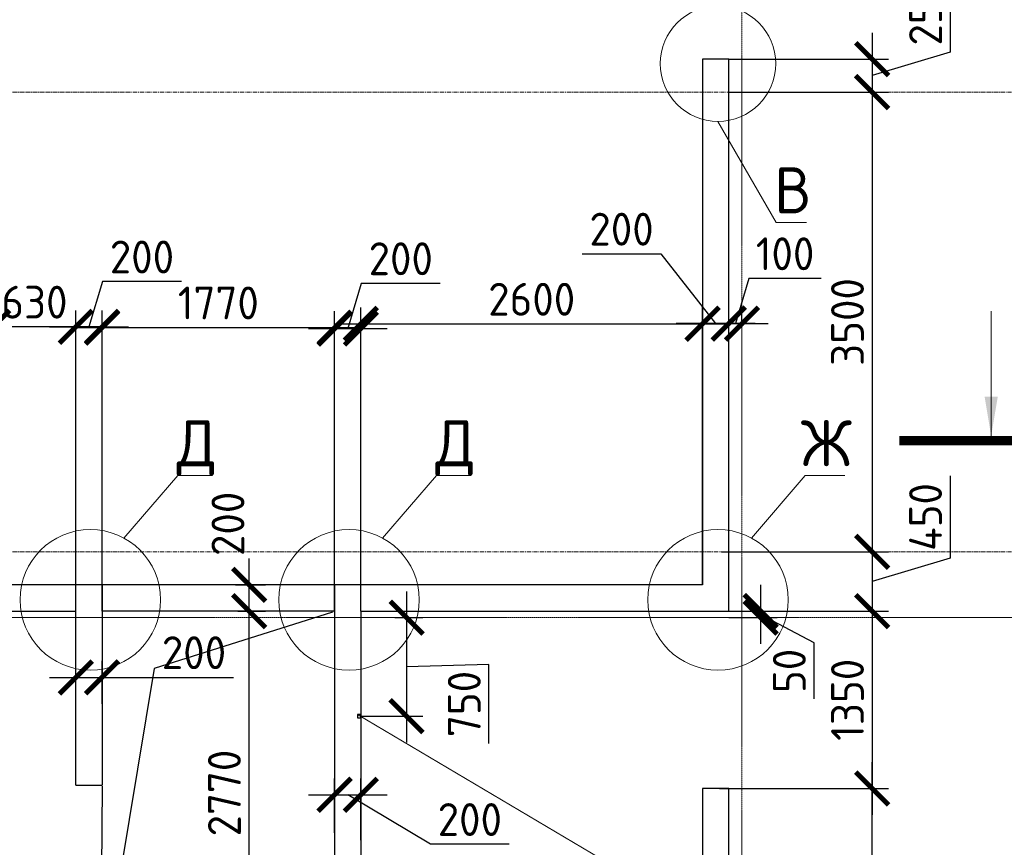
# Model space of a CAD drawing. Header units: millimetres. Extents: x 247266 to 730847, y -636031 to 10052.
# Tile 322 of 330: x 568770 to 576264, y -69479 to -63181. Entities that reach past the tile are written whole.
import ezdxf

# ---------------------------------------------------------------- set-up
doc = ezdxf.new("R2010")
doc.units = ezdxf.units.MM
doc.linetypes.add('______5', pattern=[1100, 800, -100, 100, -100])
doc.linetypes.add('осевая', pattern=[50.8, 31.75, -6.35, 6.35, -6.35])
for name, color, linetype, lineweight in [('Конструкции 0.5', 7, 'Continuous', 50), ('Надписи', 7, 'Continuous', 18), ('Оси', 7, '______5', 18), ('СТЕНЫ', 7, 'Continuous', 30), ('Узлы', 7, 'Continuous', 0)]:
    doc.layers.add(name, color=color, linetype=linetype, lineweight=lineweight)
doc.layers.add('РАЗМЕРЫ', color=7, linetype='Continuous')
doc.styles.add('GOST-2.304_Type-B', font='GOST_Common.ttf')
doc.dimstyles.new('СПДС', dxfattribs={"dimscale": 100, "dimtxt": 2.5, "dimasz": 2.5, "dimexe": 1.25, "dimexo": 0, "dimtad": 1, "dimdec": 0, "dimtxsty": 'GOST-2.304_Type-B', "dimblk": 'ARCHTICK', "dimcen": 2.5, "dimdle": 2, "dimadec": 0, "dimazin": 2, "dimtfac": 0.75, "dimtdec": 0, "dimtmove": 1, "dimatfit": 3, "dimfxl": 1, "dimtolj": 1, "dimarcsym": 1})

# ---------------------------------------------------------------- blocks, each defined once
blk = doc.blocks.new('_ArchTick')
at = {"color": 0, "linetype": 'ByBlock', "const_width": 0.15}
blk.add_lwpolyline([(-0.5, -0.5), (0.5, 0.5)], dxfattribs=at)
blk = doc.blocks.new('*D2773')
at = {"layer": 'DEFPOINTS', "color": 0, "ltscale": 100}
for p in [(573967.3, -65493.5), (573967.3, -66997.5), (574167.2, -66947.5)]:
    blk.add_point(p, dxfattribs=at)
at = {"layer": 'РАЗМЕРЫ', "color": 0, "lineweight": -2}
for p, q in [((573050.7, -64962.2), (573651.2, -64962.2)), ((573651.2, -64962.2), (574067.2, -65493.5)), ((573967.3, -66997.5), (573967.3, -65368.5)), ((574167.2, -66947.5), (574167.2, -65368.5)), ((574367.2, -65493.5), (573767.3, -65493.5))]:
    blk.add_line(p, q, dxfattribs=at)
at = {"layer": 'РАЗМЕРЫ', "color": 0, "lineweight": -2, "ltscale": 100, "xscale": 250, "yscale": 250, "zscale": 250, "rotation": 180}
blk.add_blockref('_ArchTick', (573967.3, -65493.5), dxfattribs=at)
at = {"layer": 'РАЗМЕРЫ', "color": 0, "lineweight": -2, "ltscale": 100, "xscale": 250, "yscale": 250, "zscale": 250}
blk.add_blockref('_ArchTick', (574167.2, -65493.5), dxfattribs=at)
at = {"layer": 'РАЗМЕРЫ', "color": 0, "lineweight": 0, "ltscale": 100, "insert": (573350.9, -64774.6), "char_height": 250, "attachment_point": 5, "style": 'GOST-2.304_Type-B'}
blk.add_mtext('\\A1;200', dxfattribs=at)
blk = doc.blocks.new('*D2774')
at = {"layer": 'DEFPOINTS', "color": 0, "ltscale": 100}
for p in [(569397.3, -68185.4), (569197.3, -68357.8), (569397.3, -68387.7)]:
    blk.add_point(p, dxfattribs=at)
at = {"layer": 'РАЗМЕРЫ', "color": 0, "lineweight": -2}
for p, q in [((569197.3, -68357.8), (569197.3, -68060.4)), ((569397.3, -68387.7), (569397.3, -68060.4)), ((568997.3, -68185.4), (569597.3, -68185.4)), ((569397.3, -68185.4), (570396.7, -68185.4))]:
    blk.add_line(p, q, dxfattribs=at)
at = {"layer": 'РАЗМЕРЫ', "color": 0, "lineweight": -2, "ltscale": 100, "xscale": 250, "yscale": 250, "zscale": 250, "rotation": 180}
blk.add_blockref('_ArchTick', (569197.3, -68185.4), dxfattribs=at)
at = {"layer": 'РАЗМЕРЫ', "color": 0, "lineweight": -2, "ltscale": 100, "xscale": 250, "yscale": 250, "zscale": 250}
blk.add_blockref('_ArchTick', (569397.3, -68185.4), dxfattribs=at)
at = {"layer": 'РАЗМЕРЫ', "color": 0, "lineweight": 0, "ltscale": 100, "insert": (570096.5, -67997.8), "char_height": 250, "attachment_point": 5, "style": 'GOST-2.304_Type-B'}
blk.add_mtext('\\A1;200', dxfattribs=at)
blk = doc.blocks.new('*D2775')
at = {"layer": 'DEFPOINTS', "color": 0, "ltscale": 100}
for p in [(571367.3, -69079.1), (571167.3, -69367.4), (571367.3, -69423.4)]:
    blk.add_point(p, dxfattribs=at)
at = {"layer": 'РАЗМЕРЫ', "color": 0, "lineweight": -2}
for p, q in [((571167.3, -69367.4), (571167.3, -68954.1)), ((571367.3, -69423.4), (571367.3, -68954.1)), ((570967.3, -69079.1), (571567.3, -69079.1)), ((571895.8, -69454.9), (571267.3, -69079.1)), ((572496.3, -69454.9), (571895.8, -69454.9))]:
    blk.add_line(p, q, dxfattribs=at)
at = {"layer": 'РАЗМЕРЫ', "color": 0, "lineweight": -2, "ltscale": 100, "xscale": 250, "yscale": 250, "zscale": 250, "rotation": 180}
blk.add_blockref('_ArchTick', (571167.3, -69079.1), dxfattribs=at)
at = {"layer": 'РАЗМЕРЫ', "color": 0, "lineweight": -2, "ltscale": 100, "xscale": 250, "yscale": 250, "zscale": 250}
blk.add_blockref('_ArchTick', (571367.3, -69079.1), dxfattribs=at)
at = {"layer": 'РАЗМЕРЫ', "color": 0, "lineweight": 0, "ltscale": 100, "insert": (572196.1, -69267.3), "char_height": 250, "attachment_point": 5, "style": 'GOST-2.304_Type-B'}
blk.add_mtext('\\A1;200', dxfattribs=at)
blk = doc.blocks.new('*D2791')
at = {"layer": 'DEFPOINTS', "color": 0, "ltscale": 100}
for p in [(574095.7, -69030.9), (575258.3, -69030.9), (574881.8, -70830.9)]:
    blk.add_point(p, dxfattribs=at)
at = {"layer": 'РАЗМЕРЫ', "color": 0, "lineweight": -2}
for p, q in [((575258.3, -71030.9), (575258.3, -68830.9)), ((574095.7, -69030.9), (575383.3, -69030.9)), ((574881.8, -70830.9), (575383.3, -70830.9))]:
    blk.add_line(p, q, dxfattribs=at)
at = {"layer": 'РАЗМЕРЫ', "color": 0, "lineweight": -2, "ltscale": 100, "xscale": 250, "yscale": 250, "zscale": 250}
for p, rotation in [((575258.3, -69030.9), 90), ((575258.3, -70830.9), 270)]:
    blk.add_blockref('_ArchTick', p, dxfattribs=dict(at, rotation=rotation))
at = {"layer": 'РАЗМЕРЫ', "color": 0, "lineweight": 0, "ltscale": 100, "insert": (575070.7, -69930.9), "char_height": 250, "attachment_point": 5, "rotation": 90, "style": 'GOST-2.304_Type-B'}
blk.add_mtext('\\A1;1800', dxfattribs=at)
blk = doc.blocks.new('*D2797')
at = {"layer": 'DEFPOINTS', "color": 0, "ltscale": 100}
for p in [(568009.2, -69005.4), (568201.3, -69005.4), (569197.1, -70305.9)]:
    blk.add_point(p, dxfattribs=at)
at = {"layer": 'РАЗМЕРЫ', "color": 0, "lineweight": -2}
for p, q in [((568009.2, -70505.9), (568009.2, -68805.4)), ((568201.3, -69005.4), (567884.2, -69005.4)), ((569197.1, -70305.9), (567884.2, -70305.9))]:
    blk.add_line(p, q, dxfattribs=at)
at = {"layer": 'РАЗМЕРЫ', "color": 0, "lineweight": -2, "ltscale": 100, "xscale": 250, "yscale": 250, "zscale": 250}
for p, rotation in [((568009.2, -69005.4), 90), ((568009.2, -70305.9), 270)]:
    blk.add_blockref('_ArchTick', p, dxfattribs=dict(at, rotation=rotation))
at = {"layer": 'РАЗМЕРЫ', "color": 0, "lineweight": 0, "ltscale": 100, "insert": (567821.5, -69655.7), "char_height": 250, "attachment_point": 5, "rotation": 90, "style": 'GOST-2.304_Type-B'}
blk.add_mtext('\\A1;1300', dxfattribs=at)
blk = doc.blocks.new('*D2811')
at = {"layer": 'DEFPOINTS', "color": 0, "ltscale": 100}
for p in [(570429.6, -67680.9), (570516.2, -67680.9), (570551.4, -70450.9)]:
    blk.add_point(p, dxfattribs=at)
at = {"layer": 'РАЗМЕРЫ', "color": 0, "lineweight": -2}
for p, q in [((570516.2, -70650.9), (570516.2, -67480.9)), ((570429.6, -67680.9), (570641.2, -67680.9)), ((570551.4, -70450.9), (570391.2, -70450.9))]:
    blk.add_line(p, q, dxfattribs=at)
at = {"layer": 'РАЗМЕРЫ', "color": 0, "lineweight": -2, "ltscale": 100, "xscale": 250, "yscale": 250, "zscale": 250}
for p, rotation in [((570516.2, -67680.9), 90), ((570516.2, -70450.9), 270)]:
    blk.add_blockref('_ArchTick', p, dxfattribs=dict(at, rotation=rotation))
at = {"layer": 'РАЗМЕРЫ', "color": 0, "lineweight": 0, "ltscale": 100, "insert": (570328.3, -69065.9), "char_height": 250, "attachment_point": 5, "rotation": 90, "style": 'GOST-2.304_Type-B'}
blk.add_mtext('\\A1;2770', dxfattribs=at)
blk = doc.blocks.new('*D2812')
at = {"layer": 'DEFPOINTS', "color": 0, "ltscale": 100}
for p in [(570412.1, -67480.9), (570516.2, -67480.9), (570429.6, -67680.9)]:
    blk.add_point(p, dxfattribs=at)
at = {"layer": 'РАЗМЕРЫ', "color": 0, "lineweight": -2}
for p, q in [((570516.2, -67880.9), (570516.2, -67280.9)), ((570412.1, -67480.9), (570641.2, -67480.9)), ((570429.6, -67680.9), (570641.2, -67680.9))]:
    blk.add_line(p, q, dxfattribs=at)
at = {"layer": 'РАЗМЕРЫ', "color": 0, "lineweight": -2, "ltscale": 100, "xscale": 250, "yscale": 250, "zscale": 250}
for p, rotation in [((570516.2, -67480.9), 90), ((570516.2, -67680.9), 270)]:
    blk.add_blockref('_ArchTick', p, dxfattribs=dict(at, rotation=rotation))
at = {"layer": 'РАЗМЕРЫ', "color": 0, "lineweight": 0, "ltscale": 100, "insert": (570355.2, -67017.2), "char_height": 250, "attachment_point": 5, "rotation": 90, "style": 'GOST-2.304_Type-B'}
blk.add_mtext('\\A1;200', dxfattribs=at)
blk = doc.blocks.new('*D2816')
at = {"layer": 'DEFPOINTS', "color": 0, "ltscale": 100}
for p in [(571625.1, -67730.9), (571367.1, -68480.4), (571714.5, -68480.4)]:
    blk.add_point(p, dxfattribs=at)
at = {"layer": 'РАЗМЕРЫ', "color": 0, "lineweight": -2}
for p, q in [((571714.5, -67530.9), (571714.5, -68680.4)), ((571625.1, -67730.9), (571839.5, -67730.9)), ((572341.9, -68088.3), (571714.5, -68105.6)), ((572341.9, -68687.8), (572341.9, -68088.3)), ((571367.1, -68480.4), (571839.5, -68480.4))]:
    blk.add_line(p, q, dxfattribs=at)
at = {"layer": 'РАЗМЕРЫ', "color": 0, "lineweight": -2, "ltscale": 100, "xscale": 250, "yscale": 250, "zscale": 250}
for p, rotation in [((571714.5, -67730.9), 90), ((571714.5, -68480.4), 270)]:
    blk.add_blockref('_ArchTick', p, dxfattribs=dict(at, rotation=rotation))
at = {"layer": 'РАЗМЕРЫ', "color": 0, "lineweight": 0, "ltscale": 100, "insert": (572154, -68388), "char_height": 250, "attachment_point": 5, "rotation": 90, "style": 'GOST-2.304_Type-B'}
blk.add_mtext('\\A1;750', dxfattribs=at)
blk = doc.blocks.new('*D2804')
at = {"layer": 'DEFPOINTS', "color": 0, "ltscale": 100}
for p in [(574167.1, -67680.9), (574167.1, -69030.9), (575258.3, -69030.9)]:
    blk.add_point(p, dxfattribs=at)
at = {"layer": 'РАЗМЕРЫ', "color": 0, "lineweight": -2}
for p, q in [((575258.3, -67480.9), (575258.3, -69230.9)), ((574167.1, -67680.9), (575383.3, -67680.9)), ((574167.1, -69030.9), (575383.3, -69030.9))]:
    blk.add_line(p, q, dxfattribs=at)
at = {"layer": 'РАЗМЕРЫ', "color": 0, "lineweight": -2, "ltscale": 100, "xscale": 250, "yscale": 250, "zscale": 250}
for p, rotation in [((575258.3, -67680.9), 90), ((575258.3, -69030.9), 270)]:
    blk.add_blockref('_ArchTick', p, dxfattribs=dict(at, rotation=rotation))
at = {"layer": 'РАЗМЕРЫ', "color": 0, "lineweight": 0, "ltscale": 100, "insert": (575070.7, -68355.9), "char_height": 250, "attachment_point": 5, "rotation": 90, "style": 'GOST-2.304_Type-B'}
blk.add_mtext('\\A1;1350', dxfattribs=at)
blk = doc.blocks.new('*D2819')
at = {"layer": 'DEFPOINTS', "color": 0, "ltscale": 100}
for p in [(574167.2, -63480.9), (574167.2, -63730.9), (575258.3, -63730.9)]:
    blk.add_point(p, dxfattribs=at)
at = {"layer": 'РАЗМЕРЫ', "color": 0, "lineweight": -2}
for p, q in [((575852.4, -62827.2), (575852.4, -63427.6)), ((575258.3, -63280.9), (575258.3, -63930.9)), ((575852.4, -63427.6), (575258.3, -63605.9)), ((574167.2, -63480.9), (575383.3, -63480.9)), ((574167.2, -63730.9), (575383.3, -63730.9))]:
    blk.add_line(p, q, dxfattribs=at)
at = {"layer": 'РАЗМЕРЫ', "color": 0, "lineweight": -2, "ltscale": 100, "xscale": 250, "yscale": 250, "zscale": 250}
for p, rotation in [((575258.3, -63480.9), 90), ((575258.3, -63730.9), 270)]:
    blk.add_blockref('_ArchTick', p, dxfattribs=dict(at, rotation=rotation))
at = {"layer": 'РАЗМЕРЫ', "color": 0, "lineweight": 0, "ltscale": 100, "insert": (575664.8, -63127.4), "char_height": 250, "attachment_point": 5, "rotation": 90, "style": 'GOST-2.304_Type-B'}
blk.add_mtext('\\A1;250', dxfattribs=at)
blk = doc.blocks.new('*D2805')
at = {"layer": 'DEFPOINTS', "color": 0, "ltscale": 100}
for p in [(574167.2, -63730.9), (574167.1, -67230.9), (575258.3, -67230.9)]:
    blk.add_point(p, dxfattribs=at)
at = {"layer": 'РАЗМЕРЫ', "color": 0, "lineweight": -2}
for p, q in [((575258.3, -63530.9), (575258.3, -67430.9)), ((574167.2, -63730.9), (575383.3, -63730.9)), ((574167.1, -67230.9), (575383.3, -67230.9))]:
    blk.add_line(p, q, dxfattribs=at)
at = {"layer": 'РАЗМЕРЫ', "color": 0, "lineweight": -2, "ltscale": 100, "xscale": 250, "yscale": 250, "zscale": 250}
for p, rotation in [((575258.3, -63730.9), 90), ((575258.3, -67230.9), 270)]:
    blk.add_blockref('_ArchTick', p, dxfattribs=dict(at, rotation=rotation))
at = {"layer": 'РАЗМЕРЫ', "color": 0, "lineweight": 0, "ltscale": 100, "insert": (575070.7, -65480.9), "char_height": 250, "attachment_point": 5, "rotation": 90, "style": 'GOST-2.304_Type-B'}
blk.add_mtext('\\A1;3500', dxfattribs=at)
blk = doc.blocks.new('*D2820')
at = {"layer": 'DEFPOINTS', "color": 0, "ltscale": 100}
for p in [(574112.9, -67230.9), (574112.9, -67680.9), (575258.3, -67680.9)]:
    blk.add_point(p, dxfattribs=at)
at = {"layer": 'РАЗМЕРЫ', "color": 0, "lineweight": -2}
for p, q in [((575852.4, -66652.1), (575852.4, -67277.6)), ((575258.3, -67030.9), (575258.3, -67880.9)), ((574112.9, -67230.9), (575383.3, -67230.9)), ((575852.4, -67277.6), (575258.3, -67455.9)), ((574112.9, -67680.9), (575383.3, -67680.9))]:
    blk.add_line(p, q, dxfattribs=at)
at = {"layer": 'РАЗМЕРЫ', "color": 0, "lineweight": -2, "ltscale": 100, "xscale": 250, "yscale": 250, "zscale": 250}
for p, rotation in [((575258.3, -67230.9), 90), ((575258.3, -67680.9), 270)]:
    blk.add_blockref('_ArchTick', p, dxfattribs=dict(at, rotation=rotation))
at = {"layer": 'РАЗМЕРЫ', "color": 0, "lineweight": 0, "ltscale": 100, "insert": (575664.8, -66964.9), "char_height": 250, "attachment_point": 5, "rotation": 90, "style": 'GOST-2.304_Type-B'}
blk.add_mtext('\\A1;450', dxfattribs=at)
blk = doc.blocks.new('*D2822')
at = {"layer": 'DEFPOINTS', "color": 0, "ltscale": 100}
for p in [(574167.1, -67680.9), (574167.1, -67730.9), (574409.6, -67730.9)]:
    blk.add_point(p, dxfattribs=at)
at = {"layer": 'РАЗМЕРЫ', "color": 0, "lineweight": -2}
for p, q in [((574409.6, -67480.9), (574409.6, -67930.9)), ((574167.1, -67680.9), (574534.6, -67680.9)), ((574167.1, -67730.9), (574534.6, -67730.9)), ((574815.8, -67923.6), (574409.6, -67705.9)), ((574815.8, -68348.9), (574815.8, -67923.6))]:
    blk.add_line(p, q, dxfattribs=at)
at = {"layer": 'РАЗМЕРЫ', "color": 0, "lineweight": -2, "ltscale": 100, "xscale": 250, "yscale": 250, "zscale": 250}
for p, rotation in [((574409.6, -67680.9), 270), ((574409.6, -67730.9), 90)]:
    blk.add_blockref('_ArchTick', p, dxfattribs=dict(at, rotation=rotation))
at = {"layer": 'РАЗМЕРЫ', "color": 0, "lineweight": 0, "ltscale": 100, "insert": (574628.2, -68136.3), "char_height": 250, "attachment_point": 5, "rotation": 90, "style": 'GOST-2.304_Type-B'}
blk.add_mtext('\\A1;50', dxfattribs=at)
blk = doc.blocks.new('*D2825')
at = {"layer": 'DEFPOINTS', "color": 0, "ltscale": 100}
for p in [(568567.2, -65517.8), (568567.2, -67680.9), (569197.1, -67680.9)]:
    blk.add_point(p, dxfattribs=at)
at = {"layer": 'РАЗМЕРЫ', "color": 0, "lineweight": -2}
for p, q in [((568567.2, -67680.9), (568567.2, -65392.8)), ((569197.1, -67680.9), (569197.1, -65392.8)), ((569397.1, -65517.8), (568367.2, -65517.8))]:
    blk.add_line(p, q, dxfattribs=at)
at = {"layer": 'РАЗМЕРЫ', "color": 0, "lineweight": -2, "ltscale": 100, "xscale": 250, "yscale": 250, "zscale": 250, "rotation": 180}
blk.add_blockref('_ArchTick', (568567.2, -65517.8), dxfattribs=at)
at = {"layer": 'РАЗМЕРЫ', "color": 0, "lineweight": -2, "ltscale": 100, "xscale": 250, "yscale": 250, "zscale": 250}
blk.add_blockref('_ArchTick', (569197.1, -65517.8), dxfattribs=at)
at = {"layer": 'РАЗМЕРЫ', "color": 0, "lineweight": 0, "ltscale": 100, "insert": (568882.2, -65330.1), "char_height": 250, "attachment_point": 5, "style": 'GOST-2.304_Type-B'}
blk.add_mtext('\\A1;630', dxfattribs=at)
blk = doc.blocks.new('*D2826')
at = {"layer": 'DEFPOINTS', "color": 0, "ltscale": 100}
for p in [(569397.1, -65517.8), (569197.1, -67680.9), (569397.1, -67680.9)]:
    blk.add_point(p, dxfattribs=at)
at = {"layer": 'РАЗМЕРЫ', "color": 0, "lineweight": -2}
for p, q in [((569400.3, -65173.9), (569297.1, -65517.8)), ((570000.7, -65173.9), (569400.3, -65173.9)), ((569197.1, -67680.9), (569197.1, -65392.8)), ((569397.1, -67680.9), (569397.1, -65392.8)), ((568997.1, -65517.8), (569597.1, -65517.8))]:
    blk.add_line(p, q, dxfattribs=at)
at = {"layer": 'РАЗМЕРЫ', "color": 0, "lineweight": -2, "ltscale": 100, "xscale": 250, "yscale": 250, "zscale": 250, "rotation": 180}
blk.add_blockref('_ArchTick', (569197.1, -65517.8), dxfattribs=at)
at = {"layer": 'РАЗМЕРЫ', "color": 0, "lineweight": -2, "ltscale": 100, "xscale": 250, "yscale": 250, "zscale": 250}
blk.add_blockref('_ArchTick', (569397.1, -65517.8), dxfattribs=at)
at = {"layer": 'РАЗМЕРЫ', "color": 0, "lineweight": 0, "ltscale": 100, "insert": (569700.5, -64986.3), "char_height": 250, "attachment_point": 5, "style": 'GOST-2.304_Type-B'}
blk.add_mtext('\\A1;200', dxfattribs=at)
blk = doc.blocks.new('*D2827')
at = {"layer": 'DEFPOINTS', "color": 0, "ltscale": 100}
for p in [(571167.1, -65524), (569397.1, -67480.9), (571167.1, -67480.9)]:
    blk.add_point(p, dxfattribs=at)
at = {"layer": 'РАЗМЕРЫ', "color": 0, "lineweight": -2}
for p, q in [((569397.1, -67480.9), (569397.1, -65399)), ((571167.1, -67480.9), (571167.1, -65399)), ((569197.1, -65524), (571367.1, -65524))]:
    blk.add_line(p, q, dxfattribs=at)
at = {"layer": 'РАЗМЕРЫ', "color": 0, "lineweight": -2, "ltscale": 100, "xscale": 250, "yscale": 250, "zscale": 250, "rotation": 180}
blk.add_blockref('_ArchTick', (569397.1, -65524), dxfattribs=at)
at = {"layer": 'РАЗМЕРЫ', "color": 0, "lineweight": -2, "ltscale": 100, "xscale": 250, "yscale": 250, "zscale": 250}
blk.add_blockref('_ArchTick', (571167.1, -65524), dxfattribs=at)
at = {"layer": 'РАЗМЕРЫ', "color": 0, "lineweight": 0, "ltscale": 100, "insert": (570282.1, -65336.1), "char_height": 250, "attachment_point": 5, "style": 'GOST-2.304_Type-B'}
blk.add_mtext('\\A1;1770', dxfattribs=at)
blk = doc.blocks.new('*D2828')
at = {"layer": 'DEFPOINTS', "color": 0, "ltscale": 100}
for p in [(571367.1, -65531.3), (571167.1, -67690.3), (571367.1, -67680.9)]:
    blk.add_point(p, dxfattribs=at)
at = {"layer": 'РАЗМЕРЫ', "color": 0, "lineweight": -2}
for p, q in [((571370.3, -65187.4), (571267.1, -65531.3)), ((571970.7, -65187.4), (571370.3, -65187.4)), ((571167.1, -67690.3), (571167.1, -65406.3)), ((571367.1, -67680.9), (571367.1, -65406.3)), ((570967.1, -65531.3), (571567.1, -65531.3))]:
    blk.add_line(p, q, dxfattribs=at)
at = {"layer": 'РАЗМЕРЫ', "color": 0, "lineweight": -2, "ltscale": 100, "xscale": 250, "yscale": 250, "zscale": 250, "rotation": 180}
blk.add_blockref('_ArchTick', (571167.1, -65531.3), dxfattribs=at)
at = {"layer": 'РАЗМЕРЫ', "color": 0, "lineweight": -2, "ltscale": 100, "xscale": 250, "yscale": 250, "zscale": 250}
blk.add_blockref('_ArchTick', (571367.1, -65531.3), dxfattribs=at)
at = {"layer": 'РАЗМЕРЫ', "color": 0, "lineweight": 0, "ltscale": 100, "insert": (571670.5, -64999.8), "char_height": 250, "attachment_point": 5, "style": 'GOST-2.304_Type-B'}
blk.add_mtext('\\A1;200', dxfattribs=at)
blk = doc.blocks.new('*D2829')
at = {"layer": 'DEFPOINTS', "color": 0, "ltscale": 100}
for p in [(573967.2, -65495.6), (571367.1, -67480.9), (573967.2, -67480.9)]:
    blk.add_point(p, dxfattribs=at)
at = {"layer": 'РАЗМЕРЫ', "color": 0, "lineweight": -2}
for p, q in [((571367.1, -67480.9), (571367.1, -65370.6)), ((573967.2, -67480.9), (573967.2, -65370.6)), ((571167.1, -65495.6), (574167.2, -65495.6))]:
    blk.add_line(p, q, dxfattribs=at)
at = {"layer": 'РАЗМЕРЫ', "color": 0, "lineweight": -2, "ltscale": 100, "xscale": 250, "yscale": 250, "zscale": 250, "rotation": 180}
blk.add_blockref('_ArchTick', (571367.1, -65495.6), dxfattribs=at)
at = {"layer": 'РАЗМЕРЫ', "color": 0, "lineweight": -2, "ltscale": 100, "xscale": 250, "yscale": 250, "zscale": 250}
blk.add_blockref('_ArchTick', (573967.2, -65495.6), dxfattribs=at)
at = {"layer": 'РАЗМЕРЫ', "color": 0, "lineweight": 0, "ltscale": 100, "insert": (572667.1, -65308), "char_height": 250, "attachment_point": 5, "style": 'GOST-2.304_Type-B'}
blk.add_mtext('\\A1;2600', dxfattribs=at)
blk = doc.blocks.new('*D2830')
at = {"layer": 'DEFPOINTS', "color": 0, "ltscale": 100}
for p in [(574167.2, -65495.6), (574267.2, -65493.5), (574267.2, -65495.6)]:
    blk.add_point(p, dxfattribs=at)
at = {"layer": 'РАЗМЕРЫ', "color": 0, "lineweight": -2}
for p, q in [((574320.4, -65149.6), (574217.2, -65493.5)), ((574870.8, -65149.6), (574320.4, -65149.6)), ((574167.2, -65495.6), (574167.2, -65368.5)), ((574267.2, -65495.6), (574267.2, -65368.5)), ((573967.2, -65493.5), (574467.2, -65493.5))]:
    blk.add_line(p, q, dxfattribs=at)
at = {"layer": 'РАЗМЕРЫ', "color": 0, "lineweight": -2, "ltscale": 100, "xscale": 250, "yscale": 250, "zscale": 250}
blk.add_blockref('_ArchTick', (574167.2, -65493.5), dxfattribs=at)
at = {"layer": 'РАЗМЕРЫ', "color": 0, "lineweight": -2, "ltscale": 100, "xscale": 250, "yscale": 250, "zscale": 250, "rotation": 180}
blk.add_blockref('_ArchTick', (574267.2, -65493.5), dxfattribs=at)
at = {"layer": 'РАЗМЕРЫ', "color": 0, "lineweight": 0, "ltscale": 100, "insert": (574595.6, -64962), "char_height": 250, "attachment_point": 5, "style": 'GOST-2.304_Type-B'}
blk.add_mtext('\\A1;100', dxfattribs=at)

msp = doc.modelspace()

# ---------------------------------------------------------------- linework, layer by layer
at = {"layer": 'Конструкции 0.5', "lineweight": 30}
for p, q in [((574167.19, -63480.88, 360), (573967.19, -63480.88, 360)), ((573967.19, -63480.89, 360), (573967.19, -67480.89, 360)), ((574167.1, -67680.89, 360), (574167.19, -63480.88, 360)), ((573967.25, -67480.89, 360), (567017.21, -67480.89, 360)), ((571367.1, -67680.89, 360), (574167.12, -67680.89, 360))]:
    msp.add_line(p, q, dxfattribs=at)
at = {"layer": 'Надписи', "lineweight": 15, "ltscale": 0.3}
for p, q in [((574084.7, -63954.59, -360), (574528.36, -64724.03, -360)), ((574084.7, -63954.59, -360), (574528.36, -64724.03, -360)), ((574084.7, -63954.59, -360), (574528.36, -64724.03, -360)), ((574528.36, -64724.03, -360), (574528.46, -64724.03, -360)), ((574528.57, -64723.68, -360), (574758.78, -64723.68, -360)), ((569562.58, -67124.87, 560), (569972.57, -66648.74, 560)), ((569562.58, -67124.87, 560), (569972.57, -66648.74, 560)), ((569562.58, -67124.87, 560), (569972.57, -66648.74, 560)), ((569972.57, -66648.74, 560), (569972.67, -66648.74, 560)), ((569972.8, -66648.39, 560), (570238.04, -66648.39, 560)), ((571531.41, -67124.87, 560), (571941.41, -66648.74, 560)), ((571531.41, -67124.87, 560), (571941.41, -66648.74, 560)), ((571531.41, -67124.87, 560), (571941.41, -66648.74, 560)), ((571941.41, -66648.74, 560), (571941.51, -66648.74, 560)), ((571941.63, -66648.39, 560), (572206.87, -66648.39, 560)), ((574339.74, -67124.87, 560), (574749.71, -66648.74, 560)), ((574339.74, -67124.87, 560), (574749.71, -66648.74, 560)), ((574339.74, -67124.87, 560), (574749.71, -66648.74, 560)), ((574749.71, -66648.74, 560), (574749.81, -66648.74, 560)), ((574749.95, -66648.39, 560), (575050.23, -66648.39, 560)), ((571342.1, -68467.89, 360), (576262.64, -71379.95, 360)), ((571342.1, -68467.89, 360), (576262.64, -71379.95, 360)), ((571342.1, -68467.89, 360), (576262.64, -71379.95, 360))]:
    msp.add_line(p, q, dxfattribs=at)
at = {"layer": 'Надписи'}
for centre, radius in [((574084.7, -63515.11), 439.48), ((569307.84, -67595.28, 560), 534.96), ((571276.67, -67595.28, 560), 534.96), ((574084.99, -67595.28, 560), 534.96)]:
    msp.add_circle(centre, radius, dxfattribs=at)
at = {"layer": 'Оси', "linetype": 'осевая', "lineweight": 0, "ltscale": 0.3, "transparency": 33554687}
for p, q in [((574267.21, -61464.85), (574267.21, -77786.21)), ((563844.37, -67730.89), (577624.57, -67730.89))]:
    msp.add_line(p, q, dxfattribs=at)
at = {"layer": 'Оси', "linetype": 'осевая', "lineweight": 0, "transparency": 33554687}
for p, q in [((563434.9, -63730.89), (578008.21, -63730.89)), ((563434.9, -67230.89), (578008.21, -67230.89))]:
    msp.add_line(p, q, dxfattribs=at)
at = {"layer": 'РАЗМЕРЫ'}
for p, q in [((571150.44, -67690.34, 920), (569792.66, -68116.99, 920)), ((569792.66, -68116.99, 920), (569409.88, -70446.58, 920)), ((569396.58, -69013.46, 920), (569389.19, -70317.52, 920))]:
    msp.add_line(p, q, dxfattribs=at)
at = {"layer": 'СТЕНЫ', "linetype": 'Continuous', "transparency": 33554687}
for p, q in [((569397.1, -67480.89, 360), (569397.1, -69005.42, 360)), ((571167.1, -67480.89, 360), (571167.1, -74430.89, 360)), ((574167.24, -67680.89, 360), (574167.24, -67480.89, 360)), ((567017.1, -67680.89, 360), (569197.1, -67680.89, 360)), ((569197.1, -69005.42, 360), (569197.1, -67680.89, 360)), ((571167.1, -67680.89, 360), (569397.1, -67680.89, 360)), ((571367.1, -67680.89, 360), (571367.1, -73330.89, 360)), ((574167.1, -67680.89, 360), (574167.1, -67680.89, 360)), ((573967.1, -69030.89, 360), (573967.1, -73330.89, 360)), ((574167.1, -75130.89, 360), (574167.1, -69030.89, 920))]:
    msp.add_line(p, q, dxfattribs=at)
for points, elevation in [([(571367.1, -68492.89), (571367.1, -68467.89), (571342.1, -68467.89), (571342.1, -68492.89), (571367.1, -68492.89)], 360), ([(569197.1, -69005.42), (569397.1, -69005.42)], 560), ([(574167.24, -69030.89), (573967.1, -69030.89)], 360)]:
    msp.add_lwpolyline(points, dxfattribs=dict(at, elevation=elevation))
at = {"layer": 'Узлы', "linetype": 'Continuous', "lineweight": 0}
msp.add_line((576164.32, -66348.59, 560), (576164.32, -65398.59, 560), dxfattribs=at)
at = {"layer": 'Узлы', "linetype": 'Continuous', "lineweight": 0, "const_width": 70, "elevation": 560}
msp.add_lwpolyline([(576464.32, -66383.59), (575464.32, -66383.59)], dxfattribs=at)
at = {"layer": 'Узлы', "linetype": 'Continuous', "lineweight": 0}
msp.add_solid([(576164.32, -66348.59, 560), (576114.04, -66048.14, 560), (576214.6, -66048.14, 560)], dxfattribs=at)

# ---------------------------------------------------------------- texts
at = {"layer": 'Надписи', "ltscale": 0.3, "char_height": 350, "attachment_point": 2, "style": 'GOST-2.304_Type-B'}
for s, insert in [('В', (574653.57, -64303.68, -360)), ('Д', (570115.3, -66228.39, 560)), ('Ж', (574909.95, -66228.39, 560))]:
    msp.add_mtext(s, dxfattribs=dict(at, insert=insert))
at = {"layer": 'Надписи', "ltscale": 0.3, "insert": (572084.13, -66228.39, 560), "char_height": 350, "width": 241.9944, "attachment_point": 2, "style": 'GOST-2.304_Type-B'}
msp.add_mtext('Д', dxfattribs=at)

# ---------------------------------------------------------------- dimensions: what is measured, and where the dimension line sits
at = {"layer": 'РАЗМЕРЫ', "lineweight": 0}
for base, p1, p2, picture, middle in [((575258.32, -63730.89, 920), (574167.19, -63480.88, 360), (574167.19, -63730.89, 360), '*D2819', (575664.82, -63365.15, 920)), ((575258.32, -67230.89, 920), (574167.19, -63730.89, 920), (574167.11, -67230.89, 360), '*D2805', (575070.7, -65480.89, 920)), ((575258.32, -67680.89, 920), (574112.95, -67230.89), (574112.95, -67680.89, 360), '*D2820', (575664.82, -67215.15, 920)), ((570516.2, -67680.89, 560), (570551.39, -70450.89, 360), (570429.57, -67680.89, 360), '*D2811', (570328.33, -69065.89, 560)), ((575258.32, -69030.89, 920), (574167.1, -67680.89, 920), (574167.1, -69030.89, 920), '*D2804', (575070.7, -68355.89, 920)), ((568009.16, -69005.42, 360), (569197.1, -70305.89, 560), (568201.26, -69005.42, 360), '*D2797', (567821.53, -69655.65, 360)), ((575258.32, -69030.89, 560), (574881.82, -70830.89), (574095.66, -69030.89, 360), '*D2791', (575070.7, -69930.89, 560))]:
    dim = msp.add_linear_dim(base=base, p1=p1, p2=p2, angle=90, dimstyle='СПДС', dxfattribs=at)
    dim.commit()
    dim.dimension.update_dxf_attribs({"geometry": picture, "text_midpoint": middle})
dim = msp.add_linear_dim(base=(573967.25, -65493.47, 560), p1=(574167.24, -66947.5, 360), p2=(573967.25, -66997.5, 560), dimstyle='СПДС', dxfattribs=at)
dim.commit()
dim.dimension.update_dxf_attribs({"geometry": '*D2773', "text_midpoint": (573588.65, -64962.22, 560), "dimtype": 160})
for base, p1, p2, picture, middle in [((569397.1, -65517.77, 920), (569197.1, -67680.89, 920), (569397.1, -67680.89, 360), '*D2826', (569462.76, -64986.27, 920)), ((574267.21, -65493.47, 920), (574167.19, -65495.6, 920), (574267.21, -65495.6), '*D2830', (574382.86, -64961.97, 920)), ((571367.1, -65531.31, 920), (571167.1, -67690.34, 360), (571367.1, -67680.89, 360), '*D2828', (571432.76, -64999.81, 920)), ((568567.21, -65517.77, 920), (569197.1, -67680.89, 360), (568567.21, -67680.89), '*D2825', (568882.15, -65330.15, 920)), ((571167.1, -65524, 920), (569397.1, -67480.89, 920), (571167.1, -67480.89, 360), '*D2827', (570282.1, -65336.13, 920)), ((573967.19, -65495.6, 920), (571367.1, -67480.89, 920), (573967.19, -67480.89, 360), '*D2829', (572667.15, -65307.97, 920))]:
    dim = msp.add_linear_dim(base=base, p1=p1, p2=p2, dimstyle='СПДС', dxfattribs=at)
    dim.commit()
    dim.dimension.update_dxf_attribs({"geometry": picture, "text_midpoint": middle})
for base, p1, p2, picture, middle in [((570516.2, -67480.89, 560), (570429.57, -67680.89, 360), (570412.14, -67480.89, 360), '*D2812', (570542.86, -67017.15, 560)), ((574409.59, -67730.89, 920), (574167.1, -67680.89, 920), (574167.1, -67730.89), '*D2822', (574815.84, -67986.15, 920)), ((571714.50118608, -68480.38548824, 919.99999101), (571625.11190547, -67730.88548824), (571367.10062457, -68480.38548824, 359.999997), '*D2816', (572341.90433023, -68150.78797695, 919.99999101))]:
    dim = msp.add_linear_dim(base=base, p1=p1, p2=p2, angle=90, dimstyle='СПДС', dxfattribs=at)
    dim.commit()
    dim.dimension.update_dxf_attribs({"geometry": picture, "text_midpoint": middle, "dimtype": 160})
for base, p1, p2, picture, middle in [((569397.25, -68185.43, 560), (569197.25, -68357.79, 200), (569397.25, -68387.71, 400), '*D2774', (570096.48, -68289.17, 560)), ((571367.25, -69079.1, 560), (571167.25, -69367.38, 400), (571367.25, -69423.38, 200), '*D2775', (571958.32, -69454.88, 560))]:
    dim = msp.add_linear_dim(base=base, p1=p1, p2=p2, dimstyle='СПДС', override={"dimtofl": 0}, dxfattribs=at)
    dim.commit()
    dim.dimension.update_dxf_attribs({"geometry": picture, "text_midpoint": middle, "dimtype": 160})

doc.saveas('drawing.dxf')
